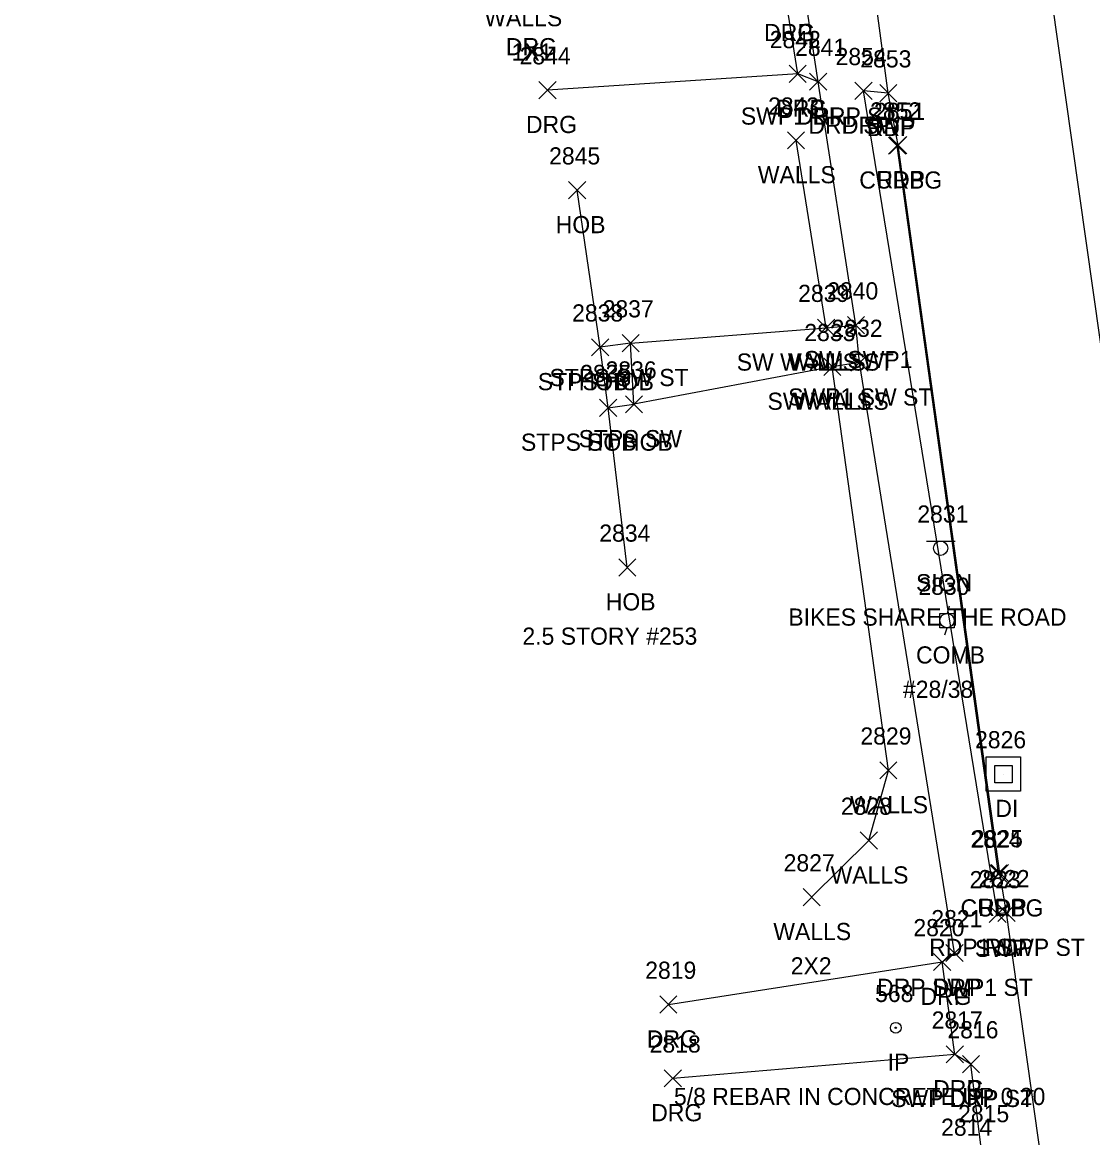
# Model space of a CAD drawing. Extents: x 1690689 to 1696275, y 438760 to 444007.
# Drawn here: x 1691078.4 to 1691203.1, y 441667 to 441796.9 of the extents above; entities that cross this region are included whole.
import ezdxf

# ---------------------------------------------------------------- set-up
doc = ezdxf.new("R2010")
doc.units = 0
for name, color, linetype in [('D_A', 7, 'Continuous'), ('D_I', 7, 'Continuous'), ('DS', 7, 'Continuous'), ('L_A', 7, 'Continuous'), ('L_C', 7, 'Continuous'), ('L_I', 7, 'Continuous'), ('L_TIC', 7, 'Continuous'), ('LBC', 7, 'Continuous'), ('LBF', 7, 'Continuous'), ('LWS', 7, 'Continuous'), ('M_A', 7, 'Continuous'), ('M_C', 7, 'Continuous'), ('M_I', 7, 'Continuous'), ('MPIR', 7, 'Continuous'), ('P_A', 7, 'Continuous'), ('P_I', 7, 'Continuous'), ('P_TIC', 7, 'Continuous'), ('PET', 7, 'Continuous'), ('PRC', 7, 'Continuous'), ('R_A', 7, 'Continuous'), ('R_I', 7, 'Continuous'), ('R_TIC', 7, 'Continuous'), ('RC', 7, 'Continuous'), ('RDG', 7, 'Continuous'), ('RDP', 7, 'Continuous'), ('RSW', 7, 'Continuous'), ('S_A', 7, 'Continuous'), ('S_C', 7, 'Continuous'), ('S_I', 7, 'Continuous'), ('SSGN', 7, 'Continuous'), ('U_A', 7, 'Continuous'), ('U_C', 7, 'Continuous'), ('U_I', 7, 'Continuous'), ('UP', 7, 'Continuous')]:
    doc.layers.add(name, color=color, linetype=linetype)

msp = doc.modelspace()

# ---------------------------------------------------------------- linework, layer by layer
at = {"layer": 'DS'}
for p, q in [((1691190.7, 441711.31), (1691194.7, 441711.31)), ((1691190.7, 441707.31), (1691190.7, 441711.31)), ((1691194.7, 441711.31), (1691194.7, 441707.31)), ((1691191.7, 441708.31), (1691191.7, 441710.31)), ((1691191.7, 441710.31), (1691193.7, 441710.31)), ((1691193.7, 441710.31), (1691193.7, 441708.31)), ((1691192.7, 441709.32), (1691192.7, 441709.32)), ((1691192.7, 441709.32), (1691192.7, 441709.32)), ((1691194.7, 441707.31), (1691190.7, 441707.31)), ((1691193.7, 441708.31), (1691191.7, 441708.31))]:
    msp.add_line(p, q, dxfattribs=at)
at = {"layer": 'L_TIC'}
for points in [[(1691167.55, 441782.12), (1691169.55, 441784.12)], [(1691169.55, 441782.12), (1691167.55, 441784.12)], [(1691142.05, 441776.31), (1691144.05, 441778.31)], [(1691144.05, 441776.31), (1691142.05, 441778.31)], [(1691171.06, 441760.3), (1691173.06, 441762.3)], [(1691173.06, 441760.3), (1691171.06, 441762.3)], [(1691148.28, 441758.5), (1691150.28, 441760.5)], [(1691150.28, 441758.5), (1691148.28, 441760.5)], [(1691144.73, 441758.02), (1691146.73, 441760.02)], [(1691146.73, 441758.02), (1691144.73, 441760.02)], [(1691144.73, 441758.02), (1691146.73, 441760.02)], [(1691146.73, 441758.02), (1691144.73, 441760.02)], [(1691171.77, 441755.74), (1691173.77, 441757.74)], [(1691173.77, 441755.74), (1691171.77, 441757.74)], [(1691145.66, 441750.97), (1691147.66, 441752.97)], [(1691147.66, 441750.97), (1691145.66, 441752.97)], [(1691145.66, 441750.97), (1691147.66, 441752.97)], [(1691147.66, 441750.97), (1691145.66, 441752.97)], [(1691148.67, 441751.38), (1691150.67, 441753.38)], [(1691150.67, 441751.38), (1691148.67, 441753.38)], [(1691147.89, 441732.38), (1691149.89, 441734.38)], [(1691149.89, 441732.38), (1691147.89, 441734.38)], [(1691178.3, 441708.75), (1691180.3, 441710.75)], [(1691180.3, 441708.75), (1691178.3, 441710.75)], [(1691176.03, 441700.57), (1691178.03, 441702.57)], [(1691178.03, 441700.57), (1691176.03, 441702.57)], [(1691169.36, 441693.98), (1691171.36, 441695.98)], [(1691171.36, 441693.98), (1691169.36, 441695.98)]]:
    msp.add_lwpolyline(points, dxfattribs=at)
at = {"layer": 'LBC'}
msp.add_lwpolyline([(1691148.89, 441733.38), (1691146.66, 441751.97), (1691145.73, 441759.02), (1691143.05, 441777.31)], dxfattribs=at)
at = {"layer": 'LBF'}
msp.add_lwpolyline([(1691146.66, 441751.97), (1691149.67, 441752.38), (1691149.28, 441759.5), (1691145.73, 441759.02)], dxfattribs=at)
at = {"layer": 'LWS'}
for points in [[(1691172.06, 441761.3), (1691168.55, 441783.12)], [(1691170.36, 441694.98), (1691177.03, 441701.57), (1691179.3, 441709.75), (1691172.77, 441756.74)]]:
    msp.add_lwpolyline(points, dxfattribs=at)
at = {"layer": 'MPIR'}
for radius in [0.625, 0.0833]:
    msp.add_circle((1691180.16, 441679.77), radius, dxfattribs=at)
at = {"layer": 'P_TIC'}
for points in [[(1691178.29, 441787.61), (1691180.29, 441789.61)], [(1691180.29, 441787.61), (1691178.29, 441789.61)], [(1691179.43, 441781.55), (1691181.43, 441783.55)], [(1691181.43, 441781.55), (1691179.43, 441783.55)], [(1691191.27, 441696.79), (1691193.27, 441698.79)], [(1691193.27, 441696.79), (1691191.27, 441698.79)], [(1691192.05, 441692.14), (1691194.05, 441694.14)], [(1691194.05, 441692.14), (1691192.05, 441694.14)]]:
    msp.add_lwpolyline(points, dxfattribs=at)
at = {"layer": 'PET'}
msp.add_lwpolyline([(1691198.82, 441652.13), (1691193.05, 441693.14), (1691192.27, 441697.79), (1691180.43, 441782.55), (1691179.29, 441788.61), (1691177.08, 441805.24), (1691176.38, 441809.81), (1691165.21, 441886.02), (1691164.21, 441892.86), (1691162.22, 441907.75), (1691161.27, 441913.09), (1691143.08, 442034.41), (1691142.3, 442039.49), (1691139.9, 442054.44), (1691139.08, 442060.8), (1691125.85, 442150.15)], dxfattribs=at)
at = {"layer": 'PRC'}
msp.add_lwpolyline([(1691277.81, 441080.96), (1691253.5, 441214.94), (1691246.19, 441267.52), (1691239.79, 441327.83), (1691235.79, 441375.29), (1691233.27, 441422.2), (1691229.73, 441505.18), (1691226.6, 441557.92), (1691222.02, 441618.83), (1691218.57, 441657.04), (1691144.02, 442182.42), (1691112.43, 442376.83), (1691097.75, 442454.48), (1691089.73, 442499.13), (1691078.44, 442565.84)], dxfattribs=at)
at = {"layer": 'R_TIC'}
for points in [[(1691167.74, 441789.86), (1691169.74, 441791.86)], [(1691169.74, 441789.86), (1691167.74, 441791.86)], [(1691167.74, 441789.86), (1691169.74, 441791.86)], [(1691169.74, 441789.86), (1691167.74, 441791.86)], [(1691170.12, 441788.95), (1691172.12, 441790.95)], [(1691172.12, 441788.95), (1691170.12, 441790.95)], [(1691170.12, 441788.95), (1691172.12, 441790.95)], [(1691172.12, 441788.95), (1691170.12, 441790.95)], [(1691138.61, 441787.97), (1691140.61, 441789.97)], [(1691140.61, 441787.97), (1691138.61, 441789.97)], [(1691175.41, 441787.88), (1691177.41, 441789.88)], [(1691177.41, 441787.88), (1691175.41, 441789.88)], [(1691175.41, 441787.88), (1691177.41, 441789.88)], [(1691177.41, 441787.88), (1691175.41, 441789.88)], [(1691178.29, 441787.61), (1691180.29, 441789.61)], [(1691180.29, 441787.61), (1691178.29, 441789.61)], [(1691179.32, 441781.5), (1691181.32, 441783.5)], [(1691181.32, 441781.5), (1691179.32, 441783.5)], [(1691171.06, 441760.3), (1691173.06, 441762.3)], [(1691173.06, 441760.3), (1691171.06, 441762.3)], [(1691174.52, 441760.59), (1691176.52, 441762.59)], [(1691176.52, 441760.59), (1691174.52, 441762.59)], [(1691174.52, 441760.59), (1691176.52, 441762.59)], [(1691176.52, 441760.59), (1691174.52, 441762.59)], [(1691148.28, 441758.5), (1691150.28, 441760.5)], [(1691150.28, 441758.5), (1691148.28, 441760.5)], [(1691174.94, 441756.23), (1691176.94, 441758.23)], [(1691176.94, 441756.23), (1691174.94, 441758.23)], [(1691174.94, 441756.23), (1691176.94, 441758.23)], [(1691176.94, 441756.23), (1691174.94, 441758.23)], [(1691171.77, 441755.74), (1691173.77, 441757.74)], [(1691173.77, 441755.74), (1691171.77, 441757.74)], [(1691148.67, 441751.38), (1691150.67, 441753.38)], [(1691150.67, 441751.38), (1691148.67, 441753.38)], [(1691191.11, 441696.73), (1691193.11, 441698.73)], [(1691193.11, 441696.73), (1691191.11, 441698.73)], [(1691191.02, 441692.02), (1691193.02, 441694.02)], [(1691193.02, 441692.02), (1691191.02, 441694.02)], [(1691192.05, 441692.14), (1691194.05, 441694.14)], [(1691194.05, 441692.14), (1691192.05, 441694.14)], [(1691185.99, 441687.48), (1691187.99, 441689.48)], [(1691187.99, 441687.48), (1691185.99, 441689.48)], [(1691185.99, 441687.48), (1691187.99, 441689.48)], [(1691187.99, 441687.48), (1691185.99, 441689.48)], [(1691184.56, 441686.43), (1691186.56, 441688.43)], [(1691186.56, 441686.43), (1691184.56, 441688.43)], [(1691184.56, 441686.43), (1691186.56, 441688.43)], [(1691186.56, 441686.43), (1691184.56, 441688.43)], [(1691152.68, 441681.47), (1691154.68, 441683.47)], [(1691154.68, 441681.47), (1691152.68, 441683.47)], [(1691186.03, 441675.67), (1691188.03, 441677.67)], [(1691188.03, 441675.67), (1691186.03, 441677.67)], [(1691186.03, 441675.67), (1691188.03, 441677.67)], [(1691188.03, 441675.67), (1691186.03, 441677.67)], [(1691187.92, 441674.54), (1691189.92, 441676.54)], [(1691189.92, 441674.54), (1691187.92, 441676.54)], [(1691187.92, 441674.54), (1691189.92, 441676.54)], [(1691189.92, 441674.54), (1691187.92, 441676.54)], [(1691153.19, 441672.88), (1691155.19, 441674.88)], [(1691155.19, 441672.88), (1691153.19, 441674.88)]]:
    msp.add_lwpolyline(points, dxfattribs=at)
at = {"layer": 'RC'}
msp.add_lwpolyline([(1691192.11, 441697.73), (1691180.32, 441782.5)], dxfattribs=at)
at = {"layer": 'RDG'}
for points in [[(1691168.74, 441790.86), (1691139.61, 441788.97)], [(1691153.68, 441682.47), (1691185.56, 441687.43)], [(1691187.03, 441676.67), (1691154.19, 441673.88)]]:
    msp.add_lwpolyline(points, dxfattribs=at)
at = {"layer": 'RDP'}
for points in [[(1691171.12, 441789.95), (1691168.74, 441790.86), (1691167.34, 441799.68), (1691169.26, 441802.21)], [(1691179.29, 441788.61), (1691176.41, 441788.88)], [(1691188.92, 441675.54), (1691187.03, 441676.67), (1691185.56, 441687.43), (1691186.99, 441688.48)]]:
    msp.add_lwpolyline(points, dxfattribs=at)
at = {"layer": 'RSW'}
for points in [[(1691186.99, 441688.48), (1691175.94, 441757.23), (1691175.52, 441761.59), (1691171.12, 441789.95), (1691169.26, 441802.21), (1691162.18, 441853.19), (1691161.47, 441857.81), (1691156.2, 441894.49), (1691154.5, 441905.74), (1691133.83, 442041.33), (1691132.58, 442050.8), (1691127.44, 442084.38), (1691126.8, 442088.1), (1691113.62, 442174.46)], [(1691193.05, 441693.14), (1691192.02, 441693.02), (1691176.41, 441788.88)], [(1691149.28, 441759.5), (1691172.06, 441761.3), (1691175.52, 441761.59)], [(1691175.94, 441757.23), (1691172.77, 441756.74), (1691149.67, 441752.38)], [(1691190.11, 441665.77), (1691188.92, 441675.54)]]:
    msp.add_lwpolyline(points, dxfattribs=at)
at = {"layer": 'SSGN'}
for p, q in [((1691183.74, 441736.45), (1691187.07, 441736.45)), ((1691185.38, 441735.62), (1691185.38, 441735.62))]:
    msp.add_line(p, q, dxfattribs=at)
msp.add_circle((1691185.38, 441735.62), 0.833, dxfattribs=at)
at = {"layer": 'UP'}
for p, q in [((1691185.3, 441726.36), (1691185.3, 441728.02)), ((1691185.3, 441728.02), (1691186.97, 441728.02)), ((1691186.38, 441728.86), (1691186.13, 441728.02)), ((1691186.97, 441728.02), (1691186.97, 441726.36)), ((1691186.13, 441727.19), (1691186.13, 441727.19)), ((1691186.97, 441726.36), (1691185.3, 441726.36)), ((1691185.88, 441725.52), (1691186.13, 441726.36))]:
    msp.add_line(p, q, dxfattribs=at)
msp.add_circle((1691186.13, 441727.19), 0.833, dxfattribs=at)

# ---------------------------------------------------------------- texts
at = {"layer": 'D_A'}
msp.add_text('DI', height=2, dxfattribs=at).set_placement((1691191.76, 441704.32))
at = {"layer": 'D_I'}
msp.add_text('2826', height=2, dxfattribs=at).set_placement((1691189.39, 441712.32))
at = {"layer": 'L_A'}
for s, p in [('WALLS', (1691132.25, 441796.41)), ('WALLS', (1691164.1, 441778.12)), ('HOB', (1691140.56, 441772.31)), ('WALLS', (1691167.6, 441756.3)), ('STPS HOB', (1691138.47, 441754.02)), ('STPS SW ST', (1691139.84, 441754.5)), ('HOB', (1691143.23, 441754.02)), ('WALLS', (1691168.31, 441751.74)), ('STPS ST HOB', (1691136.51, 441746.97)), ('STPS SW', (1691143.23, 441747.38)), ('HOB', (1691144.17, 441746.97)), ('HOB', (1691146.39, 441728.38)), ('WALLS', (1691174.85, 441704.75)), ('WALLS', (1691172.57, 441696.57)), ('WALLS', (1691165.9, 441689.98))]:
    msp.add_text(s, height=2, dxfattribs=at).set_placement(p)
at = {"layer": 'L_C'}
for s, p in [('1X1', (1691135.42, 441792.41)), ('2.5 STORY #253', (1691136.68, 441724.38)), ('2X2', (1691167.93, 441685.98))]:
    msp.add_text(s, height=2, dxfattribs=at).set_placement(p)
at = {"layer": 'L_I'}
for s, p in [('2843', (1691165.29, 441786.12)), ('2845', (1691139.79, 441780.31)), ('2839', (1691168.79, 441764.3)), ('2837', (1691146.02, 441762.5)), ('2838', (1691142.47, 441762.02)), ('2838', (1691142.47, 441762.02)), ('2833', (1691169.51, 441759.74)), ('2835', (1691143.4, 441754.97)), ('2835', (1691143.4, 441754.97)), ('2836', (1691146.36, 441755.38)), ('2834', (1691145.63, 441736.38)), ('2829', (1691176.04, 441712.75)), ('2828', (1691173.77, 441704.57)), ('2827', (1691167.1, 441697.98))]:
    msp.add_text(s, height=2, dxfattribs=at).set_placement(p)
at = {"layer": 'M_A'}
msp.add_text('IP', height=2, dxfattribs=at).set_placement((1691179.21, 441674.77))
at = {"layer": 'M_C'}
msp.add_text('5/8 REBAR IN CONCRETE UP 0.20', height=2, dxfattribs=at).set_placement((1691154.33, 441670.77))
at = {"layer": 'M_I'}
msp.add_text('568', height=2, dxfattribs=at).set_placement((1691177.75, 441682.77))
at = {"layer": 'P_A'}
for p in [(1691176.78, 441783.61), (1691177.92, 441777.55), (1691189.76, 441692.79), (1691190.54, 441688.14)]:
    msp.add_text('RDP', height=2, dxfattribs=at).set_placement(p)
at = {"layer": 'P_I'}
for s, p in [('2853', (1691176.03, 441791.61)), ('2852', (1691177.17, 441785.55)), ('2825', (1691189.01, 441700.79)), ('2822', (1691189.79, 441696.14))]:
    msp.add_text(s, height=2, dxfattribs=at).set_placement(p)
at = {"layer": 'R_A'}
for s, p in [('DRG', (1691164.83, 441794.68)), ('DRP', (1691164.83, 441794.68)), ('DRG', (1691134.76, 441793.03)), ('DRG', (1691166.23, 441785.86)), ('DRP', (1691166.23, 441785.86)), ('SWP1 DRP ST', (1691162.12, 441784.95)), ('DRP', (1691168.61, 441784.95)), ('DRG', (1691137.1, 441783.97)), ('DRP SWP', (1691169.99, 441783.88)), ('DRP', (1691173.89, 441783.88)), ('DRP', (1691176.78, 441783.61)), ('CURBG', (1691175.91, 441777.5)), ('SW WALLS ST', (1691161.64, 441756.3)), ('SW SWP1', (1691169.47, 441756.59)), ('SW SWP1', (1691169.47, 441756.59)), ('STPS SW ST', (1691139.84, 441754.5)), ('SWP1 SW ST', (1691167.63, 441752.23)), ('SWP1 SW ST', (1691167.63, 441752.23)), ('SW WALLS', (1691165.22, 441751.74)), ('STPS SW', (1691143.23, 441747.38)), ('CURBG', (1691187.7, 441692.73)), ('RDP1 SWP ST', (1691184.05, 441688.14)), ('SWP', (1691189.38, 441688.02)), ('DRP SWP1 ST', (1691177.99, 441683.48)), ('DRP', (1691184.48, 441683.48)), ('DRG', (1691183.04, 441682.43)), ('DRP', (1691183.04, 441682.43)), ('DRG', (1691151.17, 441677.47)), ('DRG', (1691184.52, 441671.67)), ('DRP', (1691184.52, 441671.67)), ('SWP DRP ST', (1691179.63, 441670.54)), ('DRP', (1691186.41, 441670.54)), ('DRG', (1691151.68, 441668.88))]:
    msp.add_text(s, height=2, dxfattribs=at).set_placement(p)
at = {"layer": 'R_I'}
for s, p in [('2842', (1691165.48, 441793.86)), ('2842', (1691165.48, 441793.86)), ('2841', (1691168.43, 441792.95)), ('2841', (1691168.43, 441792.95)), ('2844', (1691136.35, 441791.97)), ('2854', (1691173.15, 441791.88)), ('2854', (1691173.15, 441791.88)), ('2853', (1691176.03, 441791.61)), ('2851', (1691177.63, 441785.5)), ('2839', (1691168.79, 441764.3)), ('2840', (1691172.17, 441764.59)), ('2840', (1691172.17, 441764.59)), ('2837', (1691146.02, 441762.5)), ('2833', (1691169.51, 441759.74)), ('2832', (1691172.68, 441760.23)), ('2832', (1691172.68, 441760.23)), ('2836', (1691146.36, 441755.38)), ('2824', (1691188.85, 441700.73)), ('2822', (1691189.79, 441696.14)), ('2823', (1691188.76, 441696.02)), ('2821', (1691184.3, 441691.48)), ('2821', (1691184.3, 441691.48)), ('2820', (1691182.21, 441690.43)), ('2820', (1691182.21, 441690.43)), ('2819', (1691150.98, 441685.47)), ('2817', (1691184.34, 441679.67)), ('2817', (1691184.34, 441679.67)), ('2816', (1691186.17, 441678.54)), ('2816', (1691186.17, 441678.54)), ('2818', (1691151.5, 441676.88)), ('2815', (1691187.42, 441668.77)), ('2815', (1691187.42, 441668.77)), ('2814', (1691185.44, 441667.19)), ('2814', (1691185.44, 441667.19))]:
    msp.add_text(s, height=2, dxfattribs=at).set_placement(p)
at = {"layer": 'S_A'}
msp.add_text('SIGN', height=2, dxfattribs=at).set_placement((1691182.52, 441730.6))
at = {"layer": 'S_C'}
msp.add_text('BIKES SHARE THE ROAD', height=2, dxfattribs=at).set_placement((1691167.65, 441726.6))
at = {"layer": 'S_I'}
msp.add_text('2831', height=2, dxfattribs=at).set_placement((1691182.67, 441738.6))
at = {"layer": 'U_A'}
msp.add_text('COMB', height=2, dxfattribs=at).set_placement((1691182.52, 441722.19))
at = {"layer": 'U_C'}
msp.add_text('#28/38', height=2, dxfattribs=at).set_placement((1691181, 441718.19))
at = {"layer": 'U_I'}
msp.add_text('2830', height=2, dxfattribs=at).set_placement((1691182.79, 441730.19))

doc.saveas('drawing.dxf')
